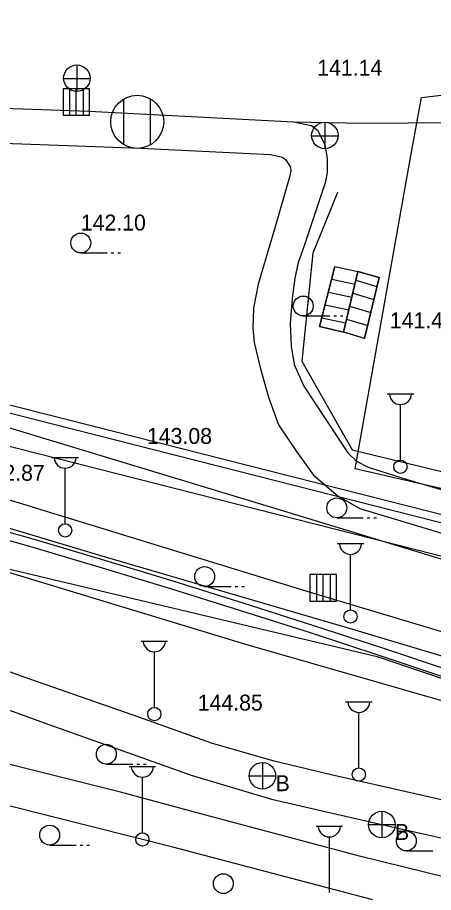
# Model space of a CAD drawing. Extents: x 419101 to 420177, y 4451541 to 4452254.
# Drawn here: x 419490.6 to 419522, y 4451929.7 to 4451995.7 of the extents above; entities that cross this region are included whole.
import ezdxf

# ---------------------------------------------------------------- set-up
doc = ezdxf.new("R2010")
doc.units = 0
for name, color, linetype in [('2_KADASTRO', 7, 'Continuous'), ('3_HALİHAZIR', 7, 'Continuous'), ('Level 53', 7, 'Continuous')]:
    doc.layers.add(name, color=color, linetype=linetype)

msp = doc.modelspace()

# ---------------------------------------------------------------- linework, layer by layer
at = {"layer": '2_KADASTRO'}
msp.add_lwpolyline([(419516.051, 4451961.634), (419517.418, 4451969.298), (419520.216, 4451984.985), (419521.05, 4451989.659), (419556.555, 4451993.889), (419564.538, 4451995.301), (419556.854, 4451952.363), (419525.907, 4451959.395)], close=True, dxfattribs=at)
msp.add_lwpolyline([(419483.513, 4451955.617), (419517.717, 4451947.488), (419528.121, 4451943.973), (419554.443, 4451937.552), (419581.617, 4451931.23), (419587.519, 4451929.859), (419580.934, 4451897.049), (419579.599, 4451891.042), (419576.778, 4451866.546), (419570.838, 4451867.926), (419562.306, 4451833.165), (419527.032, 4451839.112), (419523.249, 4451817.523), (419440.106, 4451831.216)], dxfattribs=at)
at = {"layer": '3_HALİHAZIR'}
for p, q in [((419495.081, 4451990.104), (419495.081, 4451992.104)), ((419494.061, 4451991.094), (419496.061, 4451991.094)), ((419496.02, 4451990.323), (419494.02, 4451990.323)), ((419494.02, 4451990.323), (419494.02, 4451988.323)), ((419496.02, 4451990.323), (419494.02, 4451990.323)), ((419494.02, 4451990.323), (419494.02, 4451988.323)), ((419494.525, 4451988.323), (419494.525, 4451990.323)), ((419495.02, 4451988.323), (419495.02, 4451990.323)), ((419495.568, 4451988.323), (419495.568, 4451990.323)), ((419496.02, 4451988.323), (419496.02, 4451990.323)), ((419496.02, 4451988.323), (419496.02, 4451990.323)), ((419498.616, 4451986.095), (419498.616, 4451989.555)), ((419500.616, 4451986.095), (419500.616, 4451989.555)), ((419494.02, 4451988.323), (419496.02, 4451988.323)), ((419494.02, 4451988.323), (419496.02, 4451988.323)), ((419513.789, 4451985.79), (419513.789, 4451987.79)), ((419512.769, 4451986.78), (419514.77, 4451986.78)), ((419495.36, 4451977.937), (419497.36, 4451977.937)), ((419497.66, 4451977.937), (419497.86, 4451977.937)), ((419498.16, 4451977.937), (419498.36, 4451977.937)), ((419515.176, 4451971.959), (419516.268, 4451976.535)), ((419514.287, 4451975.95), (419516.037, 4451975.579)), ((419516.107, 4451975.87), (419517.699, 4451975.396)), ((419514.038, 4451974.98), (419515.805, 4451974.605)), ((419515.874, 4451974.896), (419517.468, 4451974.421)), ((419513.789, 4451974.011), (419515.573, 4451973.632)), ((419515.642, 4451973.921), (419517.236, 4451973.447)), ((419512.14, 4451973.18), (419514.14, 4451973.18)), ((419514.44, 4451973.18), (419514.64, 4451973.18)), ((419514.94, 4451973.18), (419515.14, 4451973.18)), ((419513.541, 4451973.041), (419515.341, 4451972.659)), ((419515.409, 4451972.947), (419517.005, 4451972.472)), ((419515.177, 4451971.973), (419516.774, 4451971.498)), ((419518.473, 4451967.306), (419520.473, 4451967.306)), ((419519.473, 4451962.306), (419519.473, 4451966.499)), ((419493.176, 4451962.503), (419495.176, 4451962.503)), ((419494.176, 4451957.503), (419494.176, 4451961.696)), ((419514.672, 4451957.953), (419516.672, 4451957.953)), ((419516.972, 4451957.953), (419517.172, 4451957.953)), ((419517.472, 4451957.953), (419517.672, 4451957.953)), ((419514.707, 4451956.002), (419516.707, 4451956.002)), ((419515.707, 4451951.002), (419515.707, 4451955.195)), ((419514.65, 4451953.669), (419512.65, 4451953.669)), ((419512.65, 4451953.669), (419512.65, 4451951.669)), ((419514.65, 4451953.669), (419512.65, 4451953.669)), ((419512.65, 4451953.669), (419512.65, 4451951.669)), ((419513.154, 4451951.669), (419513.154, 4451953.669)), ((419513.65, 4451951.669), (419513.65, 4451953.669)), ((419514.197, 4451951.669), (419514.197, 4451953.669)), ((419514.65, 4451951.669), (419514.65, 4451953.669)), ((419514.65, 4451951.669), (419514.65, 4451953.669)), ((419504.703, 4451952.77), (419506.703, 4451952.77)), ((419507.003, 4451952.77), (419507.203, 4451952.77)), ((419507.503, 4451952.77), (419507.703, 4451952.77)), ((419512.65, 4451951.669), (419514.65, 4451951.669)), ((419512.65, 4451951.669), (419514.65, 4451951.669)), ((419499.907, 4451948.648), (419501.907, 4451948.648)), ((419500.907, 4451943.648), (419500.907, 4451947.841)), ((419515.335, 4451944.081), (419517.335, 4451944.081)), ((419516.335, 4451939.081), (419516.335, 4451943.274)), ((419509.058, 4451939.491), (419509.058, 4451937.491)), ((419497.282, 4451939.369), (419499.282, 4451939.369)), ((419499.004, 4451939.191), (419501.004, 4451939.191)), ((419499.582, 4451939.369), (419499.782, 4451939.369)), ((419500.082, 4451939.369), (419500.282, 4451939.369)), ((419500.004, 4451934.191), (419500.004, 4451938.384)), ((419508.058, 4451938.491), (419510.058, 4451938.491)), ((419518.068, 4451935.811), (419518.068, 4451933.81)), ((419513.111, 4451934.685), (419515.111, 4451934.685)), ((419517.068, 4451934.811), (419519.068, 4451934.811)), ((419514.111, 4451929.685), (419514.111, 4451933.878)), ((419493.01, 4451933.265), (419495.01, 4451933.265)), ((419495.31, 4451933.265), (419495.51, 4451933.265)), ((419495.81, 4451933.265), (419496.01, 4451933.265)), ((419519.916, 4451932.825), (419521.916, 4451932.825))]:
    msp.add_line(p, q, dxfattribs=at)
for points in [[(419442.322, 4451980.408), (419419.364, 4451988.55), (419418.966, 4451988.738), (419418.783, 4451989.077), (419418.737, 4451989.342), (419418.791, 4451989.375), (419436.661, 4451989.22), (419457.678, 4451989.3), (419479.41, 4451989.217), (419495.987, 4451988.629), (419511.418, 4451987.813), (419516.727, 4451987.734), (419523.385, 4451987.771), (419525.405, 4451987.97), (419532.105, 4451989.531), (419541.935, 4451992.712), (419560.733, 4451998.348), (419563.233, 4451998.813), (419565.397, 4451999.131), (419566.537, 4451999.183), (419567.633, 4451998.921), (419568.652, 4451998.433), (419570.322, 4451997.381)], [(419511.418, 4451987.813), (419512.752, 4451987.547), (419513.233, 4451987.174), (419513.761, 4451986.084), (419513.955, 4451985.048), (419513.947, 4451983.974), (419513.791, 4451983.218), (419512.154, 4451978.325), (419511.765, 4451977.218), (419511.507, 4451976.018), (419511.308, 4451974.502), (419511.164, 4451972.605), (419511.228, 4451970.902), (419511.457, 4451969.53), (419512.192, 4451967.874), (419515.515, 4451962.847), (419516.167, 4451962.222), (419517.049, 4451961.77), (419519.907, 4451960.875), (419531.524, 4451957.423), (419546.092, 4451953.185), (419566.197, 4451947.119), (419583.466, 4451941.969)], [(419485.351, 4451986.372), (419499.888, 4451985.827), (419509.681, 4451985.364), (419510.57, 4451985.157), (419510.834, 4451984.97), (419511.176, 4451984.399), (419511.213, 4451984.151), (419511.11, 4451983.662), (419510.012, 4451979.897), (419508.748, 4451975.572), (419508.384, 4451973.771), (419508.341, 4451972.251), (419508.444, 4451971.173), (419508.883, 4451969.302), (419509.512, 4451967.044), (419510.28, 4451964.961), (419511.632, 4451962.949), (419512.923, 4451961.163), (419514.778, 4451959.584), (419516.407, 4451958.66), (419522.925, 4451956.688), (419533.232, 4451953.501), (419565.204, 4451943.93), (419582.277, 4451938.875)], [(419514.724, 4451982.488), (419512.876, 4451977.92), (419512.041, 4451969.768), (419515.824, 4451963.08), (419545.494, 4451955.886)], [(419442.322, 4451980.408), (419466.404, 4451972.181), (419489.904, 4451964.754), (419510.974, 4451958.389), (419530.845, 4451952.329), (419561.901, 4451943.145), (419581.509, 4451937.295), (419584.7, 4451936.255), (419585.825, 4451935.683), (419587.144, 4451934.881), (419588.037, 4451934.003), (419589.012, 4451932.898), (419590.121, 4451931.006), (419590.456, 4451930.189), (419590.89, 4451928.162), (419590.749, 4451926.331)], [(419430.945, 4451978.903), (419448.613, 4451972.639), (419474.144, 4451964.157), (419512.657, 4451952.335), (419540.21, 4451944.082), (419567.525, 4451936.127), (419581.013, 4451931.673), (419582.071, 4451931.103), (419583.368, 4451930.256), (419584.433, 4451929.102), (419584.728, 4451928.466), (419585.036, 4451927.471), (419585.091, 4451927.066), (419584.929, 4451925.768)], [(419514.532, 4451976.903), (419513.375, 4451972.396), (419515.174, 4451971.959)], [(419516.77, 4451971.484), (419517.863, 4451976.083), (419516.265, 4451976.536), (419515.174, 4451971.959)], [(419444.764, 4451974.003), (419443.853, 4451971.098), (419471.414, 4451962.736), (419496.759, 4451955.137), (419516.026, 4451949.497), (419563.276, 4451935.347), (419577.547, 4451931.117), (419578.083, 4451931.055), (419578.755, 4451931.079), (419581.184, 4451931.581)], [(419440.38, 4451968.725), (419451.759, 4451965.394), (419470.209, 4451959.851), (419488.789, 4451954.17), (419507.792, 4451948.409), (419527.047, 4451942.885), (419545.496, 4451937.298), (419570.539, 4451929.819), (419581.437, 4451926.67), (419581.944, 4451924.914), (419580.185, 4451917.137)], [(419579.226, 4451916.13), (419564.845, 4451918.331), (419559.994, 4451919.148), (419557.942, 4451919.768), (419555.238, 4451920.92), (419553.254, 4451923.945), (419551.387, 4451926.386), (419549.609, 4451928.045), (419547.692, 4451929.507), (419544.532, 4451931.075), (419538.508, 4451932.886), (419527.457, 4451935.564), (419514.255, 4451938.553), (419509.945, 4451939.599), (419505.221, 4451940.947), (419499.736, 4451942.919), (419491.075, 4451945.926), (419476.251, 4451951.326)], [(419479.966, 4451947.076), (419492.329, 4451942.586), (419503.695, 4451938.532), (419509.743, 4451936.728), (419518.722, 4451934.676), (419532.426, 4451931.602), (419542.732, 4451928.903), (419544.726, 4451928.034), (419546.731, 4451926.783), (419548.482, 4451925.271), (419550.613, 4451922.94), (419543.011, 4451926.07), (419539.606, 4451927.006), (419527.818, 4451929.616), (419516.482, 4451932.392), (419505.065, 4451935.439), (419498.367, 4451937.263), (419469.18, 4451944.54)], [(419517.387, 4451929.131), (419502.299, 4451933.114), (419486.607, 4451937.063)]]:
    msp.add_lwpolyline(points, dxfattribs=at)
for points in [[(419514.532, 4451976.903), (419516.265, 4451976.536), (419515.174, 4451971.959), (419513.375, 4451972.396)], [(419515.174, 4451971.959), (419516.265, 4451976.536), (419517.863, 4451976.083), (419516.77, 4451971.484)]]:
    msp.add_lwpolyline(points, close=True, dxfattribs=at)
for centre, radius in [((419495.066, 4451991.112), 1), ((419499.616, 4451987.825), 2), ((419513.774, 4451986.798), 1), ((419495.36, 4451978.687), 0.75), ((419512.14, 4451973.93), 0.75), ((419519.473, 4451961.806), 0.5), ((419514.672, 4451958.703), 0.75), ((419494.176, 4451957.003), 0.5), ((419504.703, 4451953.52), 0.75), ((419515.707, 4451950.502), 0.5), ((419500.907, 4451943.148), 0.5), ((419497.282, 4451940.119), 0.75), ((419509.058, 4451938.491), 1), ((419516.335, 4451938.581), 0.5), ((419518.068, 4451934.811), 1), ((419493.01, 4451934.015), 0.75), ((419500.004, 4451933.691), 0.5), ((419519.916, 4451933.575), 0.75), ((419506.116, 4451930.355), 0.75)]:
    msp.add_circle(centre, radius, dxfattribs=at)
for centre in [(419519.473, 4451967.336), (419494.176, 4451962.532), (419515.707, 4451956.032), (419500.907, 4451948.678), (419516.335, 4451944.11), (419500.004, 4451939.221), (419514.111, 4451934.715)]:
    msp.add_arc(centre, 0.837, 183.298, 356.90719, dxfattribs=at)
at = {"layer": 'Level 53'}
for p, q in [((419395.837, 4451990.398), (419562.961, 4451947.939)), ((419395.796, 4451989.791), (419562.821, 4451947.359)), ((419395.631, 4451987.31), (419562.211, 4451944.989)), ((419486.669, 4451957.819), (419491.92, 4451956.309)), ((419486.509, 4451957.239), (419491.75, 4451955.729)), ((419491.92, 4451956.309), (419497.15, 4451954.759)), ((419491.75, 4451955.729), (419496.98, 4451954.179)), ((419497.15, 4451954.759), (419502.38, 4451953.169)), ((419496.98, 4451954.179), (419502.2, 4451952.599)), ((419502.38, 4451953.169), (419507.59, 4451951.549)), ((419502.2, 4451952.599), (419507.41, 4451950.969)), ((419507.59, 4451951.549), (419512.92, 4451949.839)), ((419507.41, 4451950.969), (419512.73, 4451949.269)), ((419512.92, 4451949.839), (419518.11, 4451948.139)), ((419512.73, 4451949.269), (419517.92, 4451947.569)), ((419518.11, 4451948.139), (419523.29, 4451946.409)), ((419517.92, 4451947.569), (419523.1, 4451945.839))]:
    msp.add_line(p, q, dxfattribs=at)

# ---------------------------------------------------------------- texts
at = {"layer": '3_HALİHAZIR'}
for s, p in [('141.14 ', (419513.193, 4451991.303)), ('142.10 ', (419495.36, 4451979.624)), ('141.44 ', (419518.671, 4451972.249)), ('143.08 ', (419500.35, 4451963.526)), ('142.87 ', (419487.734, 4451960.748)), ('144.85 ', (419504.18, 4451943.409))]:
    msp.add_text(s, height=1.2, rotation=359.99801, dxfattribs=at).set_placement(p)
for p in [(419510.058, 4451937.329), (419519.068, 4451933.649)]:
    msp.add_text('B', height=1.2, dxfattribs=at).set_placement(p)

doc.saveas('drawing.dxf')
